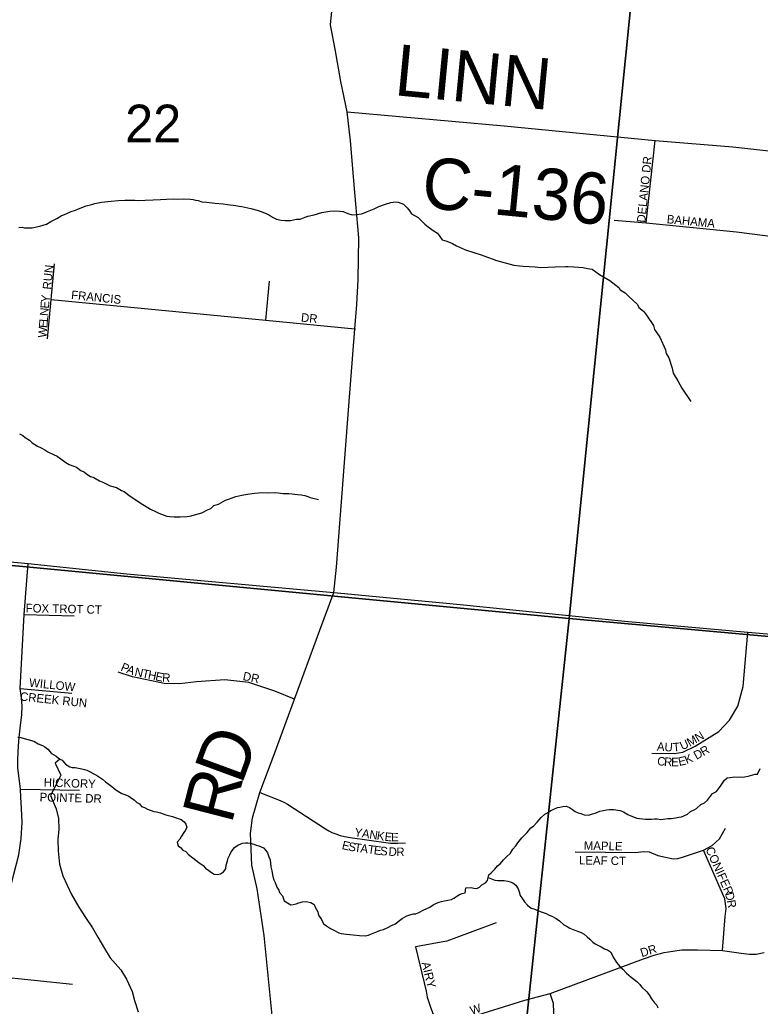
# Model space of a CAD drawing. Extents: x 1310247 to 1552180, y 377264 to 706493.
# Drawn here: x 1434362 to 1438700, y 518423 to 524200 of the extents above; entities that cross this region are included whole.
import ezdxf

# ---------------------------------------------------------------- set-up
doc = ezdxf.new("R2010")
doc.units = 0
for name, color, linetype in [('GM_X_County_Road', 7, 'Continuous'), ('GM_X_County_Road_Text', 7, 'Continuous'), ('GM_X_Minor_River', 7, 'Continuous'), ('GM_X_Section', 7, 'Continuous'), ('GM_X_Section_Text', 7, 'Continuous'), ('GM_X_Township_Road', 7, 'Continuous'), ('GM_X_Township_Subdivision', 7, 'Continuous'), ('GM_X_Township_Subdivision_Text', 7, 'Continuous')]:
    doc.layers.add(name, color=color, linetype=linetype)

msp = doc.modelspace()

# ---------------------------------------------------------------- linework, layer by layer
at = {"layer": 'GM_X_County_Road'}
for points in [[(1435849.5, 518290.3), (1435793.9, 518838.2), (1435752.3, 519110.4), (1435722.8, 519249.9), (1435715.1, 519435.1), (1435726.2, 519527.1), (1435769.7, 519675.7), (1435853.3, 519897.1), (1435971.6, 520221.4), (1436120.7, 520625.7), (1436203.1, 520845.1), (1436217.8, 520993.6), (1436289.8, 521938.1), (1436325.2, 522390.1), (1436336.4, 522531.9), (1436345.6, 522679.3), (1436349, 522923.2), (1436325.7, 523188), (1436300.7, 523490.4), (1436280.4, 523660.5)], [(1436280.4, 523660.5), (1437199.3, 523579), (1438084.2, 523493.7), (1438539.3, 523456.3), (1438855.1, 523421), (1439393.3, 523364.9), (1440186.4, 523289.8), (1440336.7, 523275.5), (1441202.1, 523195)], [(1426162.8, 521728.4), (1427680.9, 521594.9), (1428026.8, 521570.5), (1428357.6, 521538.6), (1429027.6, 521488.3), (1429434, 521458), (1429549.9, 521446.3), (1430505.4, 521355.6), (1430832.8, 521330.4), (1431329.9, 521278.4), (1432972.2, 521145.7), (1433600.3, 521091.9), (1434412.3, 521016.6), (1434990.7, 520955.9), (1436203.1, 520845.1)], [(1436203.1, 520845.1), (1436923.5, 520776.7), (1437907, 520678.5), (1438627.6, 520612.9), (1439437.8, 520543), (1439987.7, 520495.1), (1440939.6, 520406.8)]]:
    msp.add_lwpolyline(points, dxfattribs=at)
at = {"layer": 'GM_X_Minor_River'}
for points in [[(1434356.7, 522983.2), (1434376.9, 522984.5), (1434390.8, 522982), (1434406.9, 522981.4), (1434435.1, 522982.3), (1434469.5, 522989.1), (1434485.7, 522992.5), (1434518.3, 523003.4), (1434545, 523018.5), (1434579.8, 523035.3), (1434604.6, 523052.5), (1434639.2, 523065.3), (1434663.7, 523076.4), (1434688.2, 523085.6), (1434706.6, 523092.9), (1434751.4, 523109.4), (1434783.9, 523118.2), (1434802.2, 523123.6), (1434840.7, 523132.2), (1434897.2, 523138.1), (1434939.6, 523140.6), (1434977.9, 523143.2), (1434993.9, 523142.6), (1435036.2, 523143), (1435060.3, 523142.2), (1435096.5, 523142.8), (1435144.8, 523145.1), (1435187.1, 523147.5), (1435221.3, 523148.3), (1435263.7, 523150.7), (1435287.8, 523149.8), (1435320, 523150.6), (1435362.1, 523149.1), (1435378.1, 523146.5), (1435392.1, 523144), (1435408.1, 523141.4), (1435429.9, 523134.5), (1435458, 523131.5), (1435506, 523125.7), (1435554.1, 523121.9), (1435580.2, 523118.9), (1435628.2, 523113.1), (1435648.2, 523108.4), (1435664.1, 523105.8), (1435716, 523093.8), (1435753.8, 523084.3), (1435775.7, 523077.5), (1435809.4, 523064.2), (1435825.2, 523055.6), (1435842.8, 523042.9), (1435866.5, 523031.9), (1435894.5, 523026.9), (1435916.5, 523024.1), (1435948.7, 523024.9), (1435983.1, 523031.6), (1436005.3, 523032.8), (1436033.8, 523043.8), (1436050.1, 523049.3), (1436086.6, 523058), (1436131.3, 523070.4), (1436177.9, 523078.7), (1436208.2, 523081.6), (1436238.2, 523078.5), (1436256.3, 523077.8), (1436274, 523069.1), (1436289.9, 523062.5)], [(1436289.9, 523062.5), (1436309.8, 523057.8), (1436334, 523058.9), (1436366.3, 523063.7), (1436399, 523076.6), (1436437.8, 523093.2), (1436466.4, 523106.2), (1436505.2, 523120.9), (1436535.7, 523129.8), (1436563.9, 523132.8), (1436580, 523132.2), (1436593.8, 523125.7), (1436609.7, 523119), (1436631, 523098.2), (1436648.4, 523079.4), (1436657.9, 523063), (1436695.3, 523041.5), (1436736.1, 523003.8), (1436755.6, 522987), (1436769.4, 522978.4), (1436785, 522965.8), (1436808.6, 522950.9), (1436837.3, 522911.6), (1436865.1, 522902.5), (1436896.8, 522889.3), (1436920.4, 522876.4), (1436973.8, 522852.3), (1437021.5, 522836.5), (1437065.2, 522822.8), (1437102.9, 522809.3), (1437134.7, 522798.1), (1437148.5, 522791.6), (1437184.4, 522782.2), (1437236.1, 522768.2), (1437256.1, 522763.5), (1437290.1, 522758.2), (1437312.1, 522757.4), (1437382.3, 522752.8), (1437412.4, 522749.6), (1437456.7, 522752), (1437499, 522752.5), (1437559.3, 522754.2), (1437573.5, 522755.7), (1437607.5, 522752.5), (1437663.7, 522748.4), (1437687.6, 522743.5), (1437715.6, 522738.4), (1437758.7, 522708.7), (1437819.7, 522672.3), (1437872.5, 522632.1), (1437880, 522617.8), (1437909.6, 522600.6), (1437929, 522581.8), (1437981.4, 522531.6), (1437988.9, 522515.2), (1438016.2, 522494.1), (1438033.4, 522469.4), (1438075.4, 522409.5), (1438080.6, 522385.2), (1438111.2, 522341.9), (1438144.6, 522266.2), (1438149.8, 522246), (1438165, 522219.3), (1438184.9, 522160.2), (1438189.8, 522129.9), (1438216.3, 522084.7), (1438240.8, 522041.6), (1438294.3, 521965.2)], [(1434361.5, 521774.6), (1434381.4, 521766.2), (1434395.2, 521753.9), (1434419, 521737.3), (1434434.7, 521723), (1434466.4, 521702.3), (1434488.3, 521693.8), (1434510.1, 521681.3), (1434527.9, 521668.9), (1434559.7, 521654.2), (1434581.6, 521643.8), (1434603.3, 521629.3), (1434633, 521606.6), (1434652.8, 521596.2), (1434694.6, 521579.3), (1434720.3, 521560.7), (1434742.1, 521550.2), (1434761.9, 521535.8), (1434777.7, 521525.4), (1434795.7, 521519), (1434829.4, 521500.3), (1434849.3, 521491.9), (1434893, 521470.9), (1434928.9, 521460.2), (1434958.6, 521443.5), (1434974.5, 521437.2), (1435002.2, 521416.5), (1435067.5, 521371.1), (1435083.3, 521360.7), (1435113.1, 521344.1), (1435128.9, 521333.7), (1435160.7, 521319), (1435176.6, 521310.7), (1435208.4, 521298), (1435224.4, 521293.6), (1435242.4, 521291.3), (1435266.4, 521288.8), (1435302.5, 521288.1), (1435342.6, 521291.3), (1435366.8, 521294.8), (1435386.9, 521300.4), (1435429.2, 521311.6), (1435461.7, 521331), (1435481.9, 521338.6), (1435500.3, 521356.3), (1435526.5, 521363.8), (1435567.1, 521387), (1435585.2, 521392.7), (1435627.6, 521407.9), (1435663.9, 521415.2), (1435696.1, 521422.5), (1435738.3, 521427.7), (1435784.5, 521430.8), (1435818.6, 521430.1), (1435860.7, 521431.3), (1435904.7, 521426.4), (1435938.8, 521425.7), (1435958.8, 521423.2), (1435988.8, 521420.6), (1436010.8, 521418.2), (1436032.8, 521413.7), (1436050.7, 521407.3), (1436064.6, 521403)], [(1436064.6, 521403), (1436112.5, 521390)], [(1434350.9, 519999.1), (1434368.9, 519996.7), (1434388.9, 519990.3), (1434410.8, 519985.9), (1434444.7, 519975.1), (1434470.5, 519960.6), (1434496.3, 519950), (1434510.2, 519941.7), (1434528, 519929.3), (1434547.6, 519902.8), (1434575.4, 519888.2), (1434597, 519869.7), (1434611, 519863.4), (1434630.6, 519841), (1434656.3, 519824.4), (1434670.3, 519822.1), (1434686.3, 519821.8), (1434726.3, 519812.9), (1434742.2, 519808.6), (1434756.2, 519806.3), (1434811.8, 519777.1), (1434847.4, 519752.3), (1434865.2, 519737.9), (1434886.9, 519721.4), (1434902.7, 519709), (1434924.4, 519690.5), (1434960.1, 519669.8), (1434978, 519663.4), (1435001.9, 519652.9), (1435017.7, 519642.5), (1435033.5, 519632.2), (1435049.2, 519615.8), (1435063.1, 519607.5), (1435074.9, 519593.2), (1435092.8, 519586.8), (1435110.6, 519576.4), (1435148.5, 519563.6), (1435164.5, 519561.3), (1435186.4, 519554.8), (1435218.3, 519544.1), (1435258.2, 519533.3), (1435272.1, 519529), (1435308, 519516.2), (1435325.8, 519503.8), (1435335.5, 519489.6), (1435341.2, 519471.4), (1435332.8, 519453.5), (1435324.5, 519439.7), (1435310.1, 519419.9), (1435299.7, 519402), (1435285.3, 519384.3), (1435290.9, 519362.1), (1435304.7, 519351.8), (1435318.5, 519337.5), (1435334.4, 519329.1), (1435350.1, 519310.8), (1435375.8, 519292.2), (1435411.3, 519265.4), (1435437, 519246.8), (1435450.8, 519232.5), (1435470.6, 519218)], [(1434597, 519869.7), (1434569.8, 519846), (1434604, 519777), (1434574.3, 519717.6), (1434542.6, 519656.3), (1434576.5, 519579.3), (1434589, 519522.8), (1434591.3, 519460.6), (1434585.6, 519398.6), (1434587.7, 519332.4), (1434595.7, 519256), (1434615.8, 519187.3), (1434664.9, 519077.7), (1434708.9, 519002.4), (1434747.4, 518943.2), (1434787.8, 518882), (1434820.4, 518827), (1434858.7, 518761.8), (1434891.2, 518706.8), (1434955.5, 518636.9), (1434988, 518581.9), (1435020.1, 518508.9), (1435034.7, 518456.4), (1435056.9, 518389.6)], [(1437145, 519226.3), (1437161.4, 519246), (1437177.7, 519259.7), (1437196.2, 519281.4), (1437214.5, 519297.1), (1437237, 519318.7), (1437251.5, 519342.5), (1437268, 519362.2), (1437280.3, 519380), (1437303, 519409.7), (1437335.7, 519441.1), (1437356.3, 519468.8), (1437372.5, 519478.5), (1437393, 519500.1), (1437417.6, 519527.7), (1437438, 519547.4), (1437454.2, 519555.1), (1437472.5, 519568.8), (1437490.7, 519576.4), (1437512.9, 519586), (1437527, 519589.7), (1437543.2, 519593.4), (1437563.2, 519595), (1437583.1, 519586.6), (1437601, 519576.2), (1437616.8, 519563.8), (1437632.6, 519555.5), (1437648.6, 519551.1), (1437668.5, 519544.7), (1437694.6, 519542.2), (1437716.7, 519549.8), (1437732.9, 519553.5), (1437761.2, 519564.9), (1437781.3, 519568.5), (1437799.4, 519574.2), (1437817.5, 519575.8), (1437841.6, 519575.3), (1437865.5, 519570.8), (1437879.5, 519568.5), (1437899.5, 519562.1), (1437925.2, 519545.6), (1437941.1, 519537.2), (1437976.9, 519524.5), (1437992.9, 519522.1), (1438026.9, 519519.4), (1438043, 519519.1), (1438063, 519518.7), (1438081.1, 519520.3), (1438097.1, 519520), (1438117.1, 519517.6), (1438159.3, 519522.8), (1438177.4, 519522.4), (1438203.5, 519525.9), (1438223.6, 519529.5), (1438237.8, 519533.2), (1438251.9, 519538.9), (1438274.1, 519548.5), (1438290.5, 519564.2), (1438312.7, 519573.8), (1438326.9, 519581.6), (1438351.4, 519605.1), (1438373.7, 519614.7), (1438392, 519630.4), (1438402.4, 519646.3), (1438420.8, 519668), (1438443.2, 519681.5), (1438461.6, 519703.2), (1438474.1, 519723), (1438490.6, 519746.8), (1438506.9, 519760.5), (1438522.9, 519762.2), (1438549.1, 519765.7), (1438565.1, 519765.4), (1438579.2, 519767.1), (1438593.2, 519764.8), (1438607.2, 519766.5), (1438629.4, 519770.1), (1438669.7, 519781.3), (1438683.8, 519783), (1438700.4, 519814.8)], [(1435470.6, 519218), (1435486.4, 519205.7), (1435502.2, 519197.3), (1435518.2, 519195), (1435538.4, 519198.6), (1435556.6, 519210.3), (1435569, 519228.1), (1435571.4, 519250.1), (1435579.9, 519274), (1435584.3, 519290), (1435592.7, 519309.8), (1435601, 519327.7), (1435619.6, 519353.5), (1435639.9, 519367.1), (1435668.2, 519378.5), (1435684.3, 519380.2), (1435698.3, 519379.9), (1435712.3, 519377.6), (1435734.3, 519373.2), (1435748.2, 519366.9), (1435762.1, 519362.6), (1435789.9, 519350), (1435803.7, 519335.7), (1435813.5, 519321.4), (1435821, 519297.2), (1435828.7, 519281), (1435833.9, 519238.8), (1435839.5, 519216.6), (1435844.8, 519182.4), (1435850.5, 519164.2), (1435858.2, 519148), (1435867.7, 519119.7), (1435879.4, 519103.4), (1435883.1, 519089.3), (1435900.7, 519068.9), (1435912.2, 519040.5), (1435930, 519028.1), (1435949.9, 519017.7), (1435963.9, 519019.4), (1435982.1, 519023.1), (1435998.2, 519028.8), (1436018.4, 519034.4), (1436034.5, 519036.1), (1436050.4, 519033.7), (1436068.4, 519031.4), (1436086.3, 519019), (1436093.9, 519002.8), (1436109.5, 518976.4), (1436113.1, 518956.2), (1436130.7, 518931.8), (1436142.2, 518905.5), (1436160, 518893.1), (1436181.8, 518878.6), (1436201.6, 518868.2), (1436231.4, 518853.5), (1436245.3, 518849.2), (1436277.3, 518844.6), (1436315.4, 518841.8), (1436353.4, 518837), (1436385.5, 518836.3), (1436405.6, 518840), (1436423.8, 518847.6), (1436462.2, 518862.9), (1436476.3, 518868.6), (1436492.4, 518872.3), (1436514.7, 518881.9), (1436547.1, 518899.3), (1436563.2, 518905), (1436579.6, 518918.7), (1436602, 518936.3), (1436630.3, 518951.8), (1436646.5, 518957.5), (1436668.7, 518965), (1436682.7, 518964.8), (1436700.9, 518972.4), (1436729.3, 518987.9), (1436743.4, 518993.6), (1436763.7, 519003.2), (1436784, 519016.9), (1436804.2, 519026.5), (1436818.4, 519032.2), (1436832.5, 519036), (1436850.6, 519039.6), (1436870.8, 519045.2), (1436890.9, 519048.8), (1436905.1, 519056.6), (1436937.6, 519078), (1436953.7, 519083.7), (1436971.8, 519087.3), (1436976.4, 519117.3), (1437006.5, 519118.7), (1437022.5, 519114.4), (1437040.5, 519112), (1437054.7, 519119.8), (1437069, 519133.5), (1437091.3, 519145.1), (1437101.6, 519158.9), (1437105.9, 519176.9), (1437110.3, 519192.9), (1437124.5, 519204.6), (1437145, 519226.3)], [(1437105.9, 519176.9), (1437145.7, 519162), (1437161.7, 519159.7), (1437199.8, 519159), (1437221.8, 519156.5), (1437235.8, 519152.2), (1437251.7, 519145.9), (1437267.5, 519131.5), (1437281.1, 519111.2), (1437288.7, 519093), (1437294.3, 519070.8), (1437308, 519052.4), (1437319.7, 519034.1), (1437337.4, 519015.7), (1437359.1, 518997.2), (1437373, 518992.9), (1437400.9, 518982.3), (1437416.8, 518976), (1437446.7, 518965.4), (1437460.6, 518959.1), (1437482.4, 518948.6), (1437504.2, 518936.1), (1437524.1, 518923.7), (1437549.6, 518899.1), (1437569.5, 518890.6), (1437585.4, 518880.3), (1437613.2, 518867.7), (1437635.1, 518861.2), (1437651, 518854.9), (1437668.9, 518844.5), (1437686.6, 518830.1), (1437702.4, 518815.7), (1437720.1, 518799.3), (1437734, 518789), (1437767.7, 518770.3), (1437787.5, 518759.8), (1437805.4, 518753.5), (1437823.2, 518741), (1437842.6, 518704.5), (1437858.2, 518680.2), (1437879.7, 518653.6), (1437895.4, 518639.3), (1437917.1, 518616.8), (1437944.7, 518594.1), (1437976.3, 518567.4), (1437994, 518551), (1438003.7, 518536.8), (1438035.2, 518508), (1438048.9, 518489.7), (1438062.5, 518467.4), (1438080.1, 518442.9), (1438093.8, 518428.6), (1438099.6, 518414.4)]]:
    msp.add_lwpolyline(points, dxfattribs=at)
at = {"layer": 'GM_X_Section'}
for points in [[(1432709, 526601), (1438129.1, 526150.6), (1437579.9, 520694.6), (1432181.2, 521206.5)], [(1438129.1, 526150.6), (1443523.4, 525638.5), (1442884.4, 520215.7), (1437579.9, 520694.6)], [(1432181.2, 521206.5), (1437579.9, 520694.6), (1437020.5, 515414.9), (1431683.3, 515903.4)], [(1437579.9, 520694.6), (1442884.4, 520215.7), (1442329.9, 514911.3), (1437020.5, 515414.9)]]:
    msp.add_lwpolyline(points, close=True, dxfattribs=at)
at = {"layer": 'GM_X_Township_Road'}
msp.add_lwpolyline([(1436280.4, 523660.5), (1436243.6, 523839), (1436209.3, 524026.9), (1436181.8, 524170.3), (1436193.5, 524288.3), (1436295.2, 525416.6), (1436352, 526156.5), (1436361.9, 526286.1)], dxfattribs=at)
at = {"layer": 'GM_X_Township_Subdivision'}
for points in [[(1438031.4, 523009.7), (1438084.2, 523493.7)], [(1437844.6, 523026.5), (1438031.4, 523009.7), (1438560.8, 522957.7), (1438850.5, 522921.8), (1439407.9, 522872.6), (1439625.6, 522856.3)], [(1434524.3, 522332.1), (1434546.5, 522562), (1434566.7, 522770.1)], [(1435803.7, 522440.5), (1435825.8, 522669.5)], [(1434546.5, 522562), (1435803.7, 522440.5), (1436325.2, 522390.1), (1436329.2, 522389.7)], [(1434671.6, 518549.6), (1434220.2, 518597.2), (1434243.7, 518827.3), (1434256.6, 518901.7), (1434328.4, 519197.2), (1434357.5, 519309.4), (1434370.4, 519406.3), (1434376.9, 519500.8), (1434372, 519580.8), (1434368, 519647.8), (1434366.4, 519694.6), (1434351.9, 519820.6), (1434351.9, 519862.6), (1434353.5, 519912.6), (1434356.7, 519977.2), (1434364.8, 520051.6), (1434374.5, 520130.7), (1434376.1, 520180.8), (1434372.9, 520229.2), (1434364, 520283.5), (1434389.2, 520716.6), (1434412.3, 521016.6)], [(1434389.2, 520716.6), (1434681.1, 520709.5)], [(1438064.6, 519905.8), (1438196.4, 519903.8), (1438247.3, 519911), (1438318.4, 519945.7), (1438458, 520031.3), (1438519.4, 520099.2), (1438567.9, 520179.9), (1438600.2, 520296.2), (1438627.6, 520612.9)], [(1435971.6, 520221.4), (1435857.2, 520269), (1435704.2, 520318.3), (1435564.3, 520333.6), (1435398.3, 520322.9), (1435298.4, 520310.6), (1435207.7, 520313.7), (1435022.8, 520351.6), (1434939.4, 520380.4)], [(1434364, 520283.5), (1434666.8, 520256.6)], [(1434366.4, 519694.6), (1434712.2, 519687.8)], [(1435769.7, 519675.7), (1435888.5, 519628.2), (1435910.3, 519618.5), (1435931, 519606.1), (1436154.1, 519461.2), (1436172.7, 519450.4), (1436190.6, 519441), (1436213.4, 519432.1), (1436239.1, 519423.6), (1436264.4, 519417.7), (1436297.1, 519411.1), (1436520.8, 519379.7), (1436534, 519378.3), (1436558.1, 519377.8), (1436577.9, 519377.3), (1436621.8, 519380.3)], [(1437615.1, 519328), (1437971.2, 519322.5), (1438014.6, 519329.4), (1438049.8, 519327.1), (1438100, 519306.6), (1438189.2, 519285.4), (1438218, 519288), (1438251.3, 519297.3), (1438367.6, 519337.5), (1438418, 519364), (1438460.6, 519404.3), (1438496.9, 519466.8)], [(1438478.1, 518748.6), (1438495.4, 518948.7), (1438500, 518995), (1438493.1, 519052.9), (1438367.6, 519337.5)], [(1437153.5, 518911.2), (1436864.2, 518804.5), (1436681.6, 518770.7), (1436743.5, 518511.6), (1436749.8, 518475.5), (1436767.5, 518424.4), (1436797, 518339.2)], [(1436983.1, 518352.9), (1437321.1, 518458.4), (1437469.9, 518498.1), (1438015.2, 518700), (1438078.9, 518723.1), (1438136.7, 518737), (1438188.2, 518746.3), (1438240.9, 518753.2), (1438282.5, 518754.3), (1438331.7, 518754.3), (1438478.1, 518748.6), (1438589.2, 518733.5), (1438637.7, 518728.9), (1438675.4, 518728.5), (1438723.4, 518737.3)], [(1437410.4, 517198.7), (1437453.9, 517612.4), (1437463.9, 517674.4), (1437496.1, 518180.5), (1437498.7, 518248.1), (1437497.7, 518271.1), (1437495.8, 518285.5), (1437489.8, 518438.5), (1437469.9, 518498.1)]]:
    msp.add_lwpolyline(points, dxfattribs=at)

# ---------------------------------------------------------------- texts
at = {"layer": 'GM_X_County_Road_Text'}
for s, rotation, p in [('LINN', 354.51841, (1436550.7, 523758.8)), ('C-136', 354.48115, (1436709.4, 523101.6)), ('D', 69.84727, (1435661.8, 519715.3)), ('R', 75.55859, (1435602.7, 519484.2))]:
    msp.add_text(s, height=300, rotation=rotation, dxfattribs=at).set_placement(p)
at = {"layer": 'GM_X_Section_Text'}
msp.add_text('22', height=221, rotation=0.00001, dxfattribs=at).set_placement((1434979.7, 523481.6))
at = {"layer": 'GM_X_Township_Subdivision_Text'}
for s, rotation, p in [('DELANO DR', 84.28831, (1438026.1, 523009.8)), ('BAHAMA', 354.47201, (1438150.8, 523008.8)), ('RUN', 84.09694, (1434545.8, 522618.2)), ('Y', 84.19806, (1434535.7, 522542.2)), ('FRANCIS', 354.19278, (1434661.7, 522565)), ('E', 85.44509, (1434533, 522507.4)), ('N', 85.45118, (1434529.5, 522463.6)), ('DR', 353.98261, (1436008.1, 522433)), ('E', 85.43369, (1434523.9, 522393.4)), ('L', 85.44509, (1434526.7, 522428.5)), ('W', 85.44719, (1434519.3, 522336.4)), ('FOX TROT CT', 358.71339, (1434396.9, 520730.3)), ('P', 337.81304, (1434950.3, 520390.6)), ('A', 339.44239, (1434984.3, 520376.7)), ('N', 346.90014, (1435032.3, 520359.2)), ('T', 348.02881, (1435076.2, 520349)), ('H', 348.02354, (1435110.6, 520341.7)), ('WILLOW', 354.09341, (1434415.3, 520294.6)), ('E', 348.02881, (1435153.7, 520332.6)), ('R', 355.42509, (1435195.1, 520324.3)), ('DR', 348.10959, (1435666.1, 520333.8)), ('CREEK RUN', 354.14449, (1434362.5, 520213.5)), ('U', 24.15815, (1438242.8, 519922)), ('M', 28.97897, (1438287, 519942.1)), ('N', 31.13839, (1438335, 519968.7)), ('A', 355.77814, (1438093.6, 519920.6)), ('U', 355.79815, (1438137.5, 519917.4)), ('T', 5.26354, (1438190.4, 519914.3)), ('R', 30.39747, (1438366.7, 519887.3)), ('C', 354.86933, (1438094.6, 519835)), ('R', 356.08722, (1438135.2, 519831.3)), ('E', 359.64433, (1438178.1, 519828.5)), ('E', 12.54902, (1438225.5, 519829.6)), ('K', 22.80614, (1438269.2, 519840.2)), ('D', 28.35412, (1438326.3, 519865.5)), ('HICKORY', 358.17922, (1434502.6, 519709.5)), ('POINTE DR', 358.40667, (1434478.2, 519623.5)), ('Y', 351.40007, (1436320.9, 519419)), ('A', 351.41019, (1436364.4, 519412.4)), ('N', 351.42003, (1436408, 519405.8)), ('K', 351.40007, (1436451.5, 519399.2)), ('E', 354.44565, (1436497.9, 519392.3)), ('E', 359.3928, (1436537.6, 519388.6)), ('E', 346.40438, (1436246.2, 519344.7)), ('S', 350.47039, (1436284.2, 519335.6)), ('T', 351.63747, (1436320, 519329.6)), ('A', 352.16228, (1436355.3, 519324.4)), ('T', 352.18721, (1436399, 519318.4)), ('E', 352.80088, (1436434.4, 519313.6)), ('S', 354.75743, (1436471.2, 519309)), ('D', 357.38074, (1436521.9, 519304.6)), ('R', 359.66177, (1436568, 519302.5)), ('MAPLE', 358.78182, (1437666.1, 519339.9)), ('CONIFER', 293.96231, (1438378.5, 519343.1)), ('LEAF CT', 358.97756, (1437638.1, 519253.9)), ('D', 284.48157, (1438493, 519083.5)), ('R', 279.62603, (1438503.7, 519042)), ('DR', 17.52335, (1438006.3, 518710.2)), ('AIRY', 283.62881, (1436715.8, 518677.1)), ('W', 18.36815, (1437010.1, 518372.4))]:
    msp.add_text(s, height=50, rotation=rotation, dxfattribs=at).set_placement(p)

doc.saveas('drawing.dxf')
